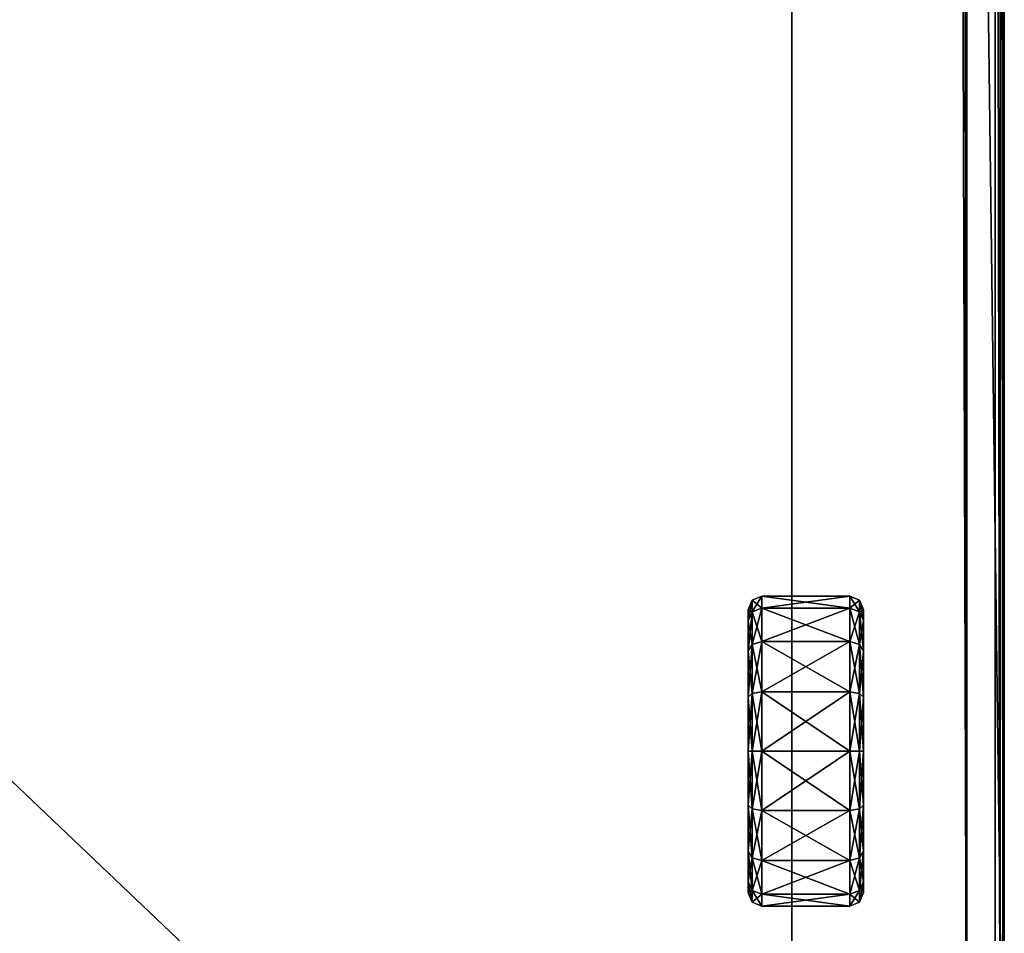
# Model space of a CAD drawing. Header units: centimetres. Extents: x -30.2 to 30.2, y -8.4 to 52.9.
# Tile 277 of 278: x 14 to 30.2, y 7.2 to 22.3. Entities that reach past the tile are written whole.
import ezdxf

# ---------------------------------------------------------------- set-up
doc = ezdxf.new("R2010")
doc.units = ezdxf.units.CM
doc.layers.add('RF461304_Body', color=7, linetype='Continuous', true_color=0x1c1cb1)

msp = doc.modelspace()

# ---------------------------------------------------------------- meshes
at = {"layer": 'RF461304_Body', "color": 213, "true_color": 0xc458e1}
mesh = msp.add_polyface(dxfattribs=at)
corners = [(-26.741, 48.346, 27.742), (26.666, 48.346, 27.742), (26.666, 48.797, 197.645), (-26.741, 48.797, 197.645), (-30.012, 52.871, 201.143), (30.011, 52.871, 201.143), (30.011, 52.871, 24.244), (29.393, 49.966, 24.244), (-29.468, 49.966, 24.244), (29.393, 49.966, 7.544), (29.542, 2.689, -0.249), (29.393, 49.966, -0.249), (29.476, 49.949, -0.249), (29.525, 49.9, -0.249), (29.542, 49.817, -0.249), (29.542, 2.689, 7.544), (29.542, 49.817, 7.544), (29.542, 49.817, 24.244), (-29.468, 49.966, 7.544), (-30.012, 52.871, 209.086), (30.011, 52.871, 209.086), (30.011, 52.722, 209.235), (-30.012, 52.722, 209.235), (-7.966, 2.326, 209.235), (30.011, 2.326, 209.235), (26.666, -2.495, 27.742), (-7.966, -2.495, 197.645), (26.666, -2.495, 197.645), (30.011, 52.805, 209.218), (29.525, 49.9, 24.244), (30.143, 52.805, 24.244), (30.16, 52.722, 24.244), (29.525, 49.9, 7.544), (-30.012, 52.805, 209.218), (30.011, 52.855, 209.169), (29.476, 49.949, 24.244), (30.094, 52.855, 24.244), (29.476, 49.949, 7.544)]
mesh.append_faces([[corners[k] for k in face] for face in [(10, 13, 14)]], dxfattribs={"vtx0": -1, "color": 213})
mesh.append_faces([[corners[k] for k in face] for face in [(10, 11, 12), (10, 12, 13)]], dxfattribs={"vtx0": -1, "vtx2": -1, "color": 213})
mesh.append_faces([[corners[k] for k in face] for face in [(0, 1, 2), (2, 3, 0), (4, 5, 6), (6, 7, 8), (8, 7, 9), (15, 16, 17), (18, 9, 11), (14, 16, 15), (19, 20, 5), (21, 22, 23), (23, 24, 21), (25, 1, 0), (26, 3, 2), (27, 2, 1), (22, 21, 28), (29, 30, 31), (31, 17, 29), (32, 29, 17), (17, 16, 32), (13, 32, 16), (16, 14, 13), (33, 28, 34), (34, 20, 19), (35, 36, 30), (30, 29, 35), (7, 6, 36), (36, 35, 7), (37, 35, 29), (29, 32, 37), (9, 7, 35), (35, 37, 9), (12, 37, 32), (32, 13, 12), (11, 9, 37), (37, 12, 11)]], dxfattribs={"vtx2": -1, "color": 213})
mesh = msp.add_polyface(dxfattribs=at)
corners = [(30.16, 2.326, 24.244), (30.16, 52.722, 24.244), (30.16, 52.722, 201.143), (30.16, 2.326, 201.143), (29.542, 49.817, 24.244), (30.16, 2.326, 209.086), (30.16, 52.722, 209.086), (30.011, 52.722, 209.235), (30.094, 52.722, 209.218), (30.085, 52.768, 209.218), (30.094, 2.326, 209.218), (30.011, 2.326, 209.235), (30.094, 52.855, 201.143), (30.094, 52.855, 24.244), (30.011, 52.871, 24.244), (30.011, 52.871, 201.143), (30.094, 52.855, 209.086), (30.011, 52.871, 209.086), (30.057, 52.796, 209.218), (30.011, 52.805, 209.218), (30.085, 52.84, 209.169), (30.011, 52.855, 209.169), (30.129, 52.796, 209.169), (30.143, 52.805, 209.086), (30.143, 52.722, 209.169), (30.143, 2.326, 209.169), (30.143, 52.805, 201.143), (30.143, 52.805, 24.244)]
mesh.append_faces([[corners[k] for k in face] for face in [(7, 8, 9), (7, 18, 19), (7, 9, 18)]], dxfattribs={"color": 213})
mesh.append_faces([[corners[k] for k in face] for face in [(0, 1, 2), (2, 3, 0), (4, 1, 0), (5, 3, 2), (2, 6, 5), (10, 8, 7), (7, 11, 10), (12, 13, 14), (14, 15, 12), (16, 12, 15), (15, 17, 16), (20, 21, 19), (19, 18, 20), (16, 17, 21), (21, 20, 16), (22, 20, 18), (18, 9, 22), (23, 16, 20), (20, 22, 23), (24, 22, 9), (9, 8, 24), (6, 23, 22), (22, 24, 6), (25, 24, 8), (8, 10, 25), (5, 6, 24), (24, 25, 5), (26, 27, 13), (13, 12, 26), (2, 1, 27), (27, 26, 2), (23, 26, 12), (12, 16, 23), (6, 2, 26), (26, 23, 6)]], dxfattribs={"vtx2": -1, "color": 213})
mesh = msp.add_polyface(dxfattribs=at)
corners = [(-30.16, 2.326, 24.244), (-30.16, 52.722, 24.244), (-29.616, 49.817, 24.244), (-29.616, 2.689, 24.244), (29.393, 49.966, 7.544), (-29.468, 49.966, 7.544), (-29.468, 49.966, 24.244), (-29.616, 49.817, 7.544), (-29.616, 2.689, 7.544), (-29.6, 49.9, -0.249), (-29.55, 49.949, -0.249), (-29.468, 49.966, -0.249), (-29.616, 49.817, -0.249), (-29.616, 2.689, -0.249), (29.393, 49.966, -0.249), (-30.012, 2.326, 209.235), (-7.966, 2.326, 209.235), (-30.012, 52.722, 209.235), (-30.16, 2.326, 201.143), (-30.16, 52.722, 201.143), (-30.16, 52.722, 209.086), (-30.16, 2.326, 209.086), (-26.741, -2.495, 27.742), (-26.741, 48.346, 27.742), (-26.741, 48.797, 197.645), (-26.741, -2.495, 197.645), (-7.966, -2.495, 197.645), (-29.55, 49.949, 7.544), (-29.55, 49.949, 24.244), (-30.094, 52.722, 209.218), (-30.094, 2.326, 209.218), (-30.144, 52.805, 24.244), (-29.6, 49.9, 24.244), (-29.6, 49.9, 7.544), (-30.144, 52.722, 209.169), (-30.144, 2.326, 209.169)]
mesh.append_faces([[corners[k] for k in face] for face in [(15, 16, 17), (25, 24, 26)]], dxfattribs={"color": 213})
mesh.append_faces([[corners[k] for k in face] for face in [(13, 11, 14)]], dxfattribs={"vtx0": -1, "vtx2": -1, "color": 213})
mesh.append_faces([[corners[k] for k in face] for face in [(12, 9, 11), (13, 12, 11)]], dxfattribs={"vtx1": -1, "vtx2": -1, "color": 213})
mesh.append_faces([[corners[k] for k in face] for face in [(0, 1, 2), (2, 3, 0), (4, 5, 6), (3, 2, 7), (7, 8, 3), (9, 10, 11), (1, 0, 18), (18, 19, 1), (14, 11, 5), (7, 12, 13), (13, 8, 7), (20, 19, 18), (18, 21, 20), (22, 23, 24), (27, 28, 6), (6, 5, 27), (29, 30, 15), (15, 17, 29), (10, 27, 5), (5, 11, 10), (31, 32, 2), (33, 32, 28), (28, 27, 33), (7, 2, 32), (32, 33, 7), (34, 35, 30), (30, 29, 34), (20, 21, 35), (35, 34, 20), (9, 33, 27), (27, 10, 9), (12, 7, 33), (33, 9, 12)]], dxfattribs={"vtx2": -1, "color": 213})
mesh = msp.add_polyface(dxfattribs=at)
corners = [(29.542, 2.689, 7.544), (29.542, -1.827, 7.544), (-29.616, -1.827, 7.544), (-7.966, -2.347, 209.235), (30.011, -2.347, 209.235), (30.011, 2.326, 209.235), (-7.966, 2.326, 209.235), (29.542, -1.827, 24.244), (29.542, 2.689, 24.244), (30.16, 2.326, 24.244), (-29.616, -1.827, 24.244), (30.011, -2.495, 24.244), (29.542, 2.689, -0.249), (-29.616, 2.689, -0.249), (29.393, 49.966, -0.249), (29.542, 49.817, 24.244), (29.542, 49.817, -0.249), (30.011, -2.495, 209.086), (-7.966, -2.495, 209.086), (-7.966, -2.495, 201.143), (30.011, -2.495, 201.143), (-9.612, -2.495, 207.43), (-9.612, -2.495, 202.073), (-9.612, 0.658, 207.43), (-9.612, 0.658, 202.073), (-26.741, -2.495, 27.742), (-30.012, -2.495, 24.244), (26.666, -2.495, 27.742), (-7.966, -2.495, 197.645), (26.666, -2.495, 197.645), (-26.741, 48.346, 27.742), (26.666, 48.797, 197.645), (26.666, 48.346, 27.742), (30.011, -2.429, 209.218), (-7.966, -2.429, 209.218), (30.011, -2.479, 209.169), (-7.966, -2.479, 209.169), (30.16, -2.347, 24.244), (30.143, -2.429, 24.244), (30.094, -2.479, 24.244)]
mesh.append_faces([[corners[k] for k in face] for face in [(7, 37, 38), (7, 38, 39), (7, 39, 11)]], dxfattribs={"color": 213})
mesh.append_faces([[corners[k] for k in face] for face in [(12, 13, 14)]], dxfattribs={"vtx1": -1, "vtx2": -1, "color": 213})
mesh.append_faces([[corners[k] for k in face] for face in [(0, 1, 2), (3, 4, 5), (5, 6, 3), (7, 8, 9), (10, 7, 11), (8, 7, 1), (1, 0, 8), (2, 1, 7), (9, 8, 15), (15, 8, 0), (13, 12, 0), (0, 12, 16), (17, 18, 19), (19, 20, 17), (18, 21, 22), (22, 19, 18), (21, 23, 24), (24, 22, 21), (25, 26, 11), (11, 27, 25), (19, 28, 29), (29, 20, 19), (20, 29, 27), (27, 11, 20), (30, 25, 27), (31, 29, 28), (32, 27, 29), (33, 4, 3), (3, 34, 33), (35, 33, 34), (34, 36, 35), (17, 35, 36), (36, 18, 17)]], dxfattribs={"vtx2": -1, "color": 213})
mesh = msp.add_polyface(dxfattribs=at)
corners = [(-29.616, -1.827, 7.544), (-29.616, 2.689, 7.544), (29.542, 2.689, 7.544), (30.011, -2.495, 24.244), (-30.012, -2.495, 24.244), (-29.616, -1.827, 24.244), (29.542, -1.827, 24.244), (-30.16, 2.326, 24.244), (-29.616, 2.689, 24.244), (-30.16, -2.347, 24.244), (-29.616, 2.689, -0.249), (-28.983, 0.658, 207.43), (-28.983, 0.658, 202.073), (-9.612, 0.658, 202.073), (-9.612, 0.658, 207.43), (-30.012, -2.347, 209.235), (-7.966, -2.347, 209.235), (-7.966, 2.326, 209.235), (-30.012, 2.326, 209.235), (-30.012, -2.495, 201.143), (-28.983, -2.495, 202.073), (-28.983, -2.495, 207.43), (-30.012, -2.495, 209.086), (-9.612, -2.495, 207.43), (-7.966, -2.495, 209.086), (-7.966, -2.495, 201.143), (-9.612, -2.495, 202.073), (-26.741, -2.495, 27.742), (-26.741, -2.495, 197.645), (-7.966, -2.495, 197.645), (-26.741, 48.797, 197.645), (-30.012, -2.429, 209.218), (-7.966, -2.429, 209.218), (-30.012, -2.479, 209.169), (-7.966, -2.479, 209.169), (-30.094, -2.479, 24.244), (-30.144, -2.429, 24.244)]
mesh.append_faces([[corners[k] for k in face] for face in [(5, 4, 35), (5, 35, 36), (5, 36, 9)]], dxfattribs={"color": 213})
mesh.append_faces([[corners[k] for k in face] for face in [(0, 1, 2), (3, 4, 5), (6, 5, 0), (7, 8, 5), (5, 9, 7), (5, 8, 1), (1, 0, 5), (2, 1, 10), (11, 12, 13), (13, 14, 11), (15, 16, 17), (17, 18, 15), (19, 20, 21), (21, 22, 19), (22, 21, 23), (23, 24, 22), (25, 26, 20), (20, 19, 25), (20, 12, 11), (11, 21, 20), (21, 11, 14), (14, 23, 21), (26, 13, 12), (12, 20, 26), (4, 27, 28), (28, 19, 4), (19, 28, 29), (29, 25, 19), (30, 28, 27), (16, 15, 31), (31, 32, 16), (32, 31, 33), (33, 34, 32), (34, 33, 22), (22, 24, 34)]], dxfattribs={"vtx2": -1, "color": 213})
at = {"layer": 'RF461304_Body', "color": 221, "true_color": 0xe5a6d7}
mesh = msp.add_polyface(dxfattribs=at)
corners = [(25.945, 10.216, 0.578), (25.945, 7.891, 0.578), (25.945, 8.068, 1.467), (25.945, 8.572, 2.222), (25.945, 9.326, 2.726), (25.945, 10.216, 2.903), (25.945, 11.105, 2.726), (25.945, 11.86, 2.222), (25.945, 12.364, 1.467), (25.945, 12.541, 0.578), (25.945, 12.364, -0.312), (25.945, 11.86, -1.066), (25.945, 11.105, -1.57), (25.945, 10.216, -1.747), (25.945, 9.326, -1.57), (25.945, 8.572, -1.066), (25.945, 8.068, -0.312), (26.011, 7.732, 0.578), (26.011, 7.921, 1.528), (26.011, 8.459, 2.334), (26.011, 9.265, 2.873), (26.011, 10.216, 3.062), (26.011, 11.166, 2.873), (26.011, 11.972, 2.334), (26.011, 12.51, 1.528), (26.011, 12.7, 0.578), (26.011, 12.51, -0.373), (26.011, 11.972, -1.179), (26.011, 11.166, -1.717), (26.011, 10.216, -1.906), (26.011, 9.265, -1.717), (26.011, 8.459, -1.179), (26.011, 7.921, -0.373), (26.17, 7.666, 0.578), (26.17, 7.86, 1.554), (26.17, 8.413, 2.381), (26.17, 9.24, 2.933), (26.17, 10.216, 3.128), (26.17, 11.191, 2.933), (26.17, 12.019, 2.381), (26.17, 12.571, 1.554), (26.17, 12.765, 0.578), (26.17, 12.571, -0.398), (26.17, 12.019, -1.225), (26.17, 11.191, -1.778), (26.17, 10.216, -1.972), (26.17, 9.24, -1.778), (26.17, 8.413, -1.225), (26.17, 7.86, -0.398), (27.62, 7.666, 0.578), (27.62, 7.86, 1.554), (27.62, 8.413, 2.381), (27.62, 9.24, 2.933), (27.62, 10.216, 3.128), (27.62, 11.191, 2.933), (27.62, 12.019, 2.381), (27.62, 12.571, 1.554), (27.62, 12.765, 0.578), (27.62, 12.571, -0.398), (27.62, 12.019, -1.225), (27.62, 11.191, -1.778), (27.62, 10.216, -1.972), (27.62, 9.24, -1.778), (27.62, 8.413, -1.225), (27.62, 7.86, -0.398), (27.779, 7.732, 0.578), (27.779, 7.921, 1.528), (27.779, 8.459, 2.334), (27.779, 9.265, 2.873), (27.779, 10.216, 3.062), (27.779, 11.166, 2.873), (27.779, 11.972, 2.334), (27.779, 12.51, 1.528), (27.779, 12.7, 0.578), (27.779, 12.51, -0.373), (27.779, 11.972, -1.179), (27.779, 11.166, -1.717), (27.779, 10.216, -1.906), (27.779, 9.265, -1.717), (27.779, 8.459, -1.179), (27.779, 7.921, -0.373), (27.845, 7.891, 0.578), (27.845, 8.068, 1.467), (27.845, 8.572, 2.222), (27.845, 9.326, 2.726), (27.845, 10.216, 2.903), (27.845, 11.105, 2.726), (27.845, 11.86, 2.222), (27.845, 12.364, 1.467), (27.845, 12.541, 0.578), (27.845, 12.364, -0.312), (27.845, 11.86, -1.066), (27.845, 11.105, -1.57), (27.845, 10.216, -1.747), (27.845, 9.326, -1.57), (27.845, 8.572, -1.066), (27.845, 8.068, -0.312), (27.845, 10.216, 0.578)]
mesh.append_faces([[corners[k] for k in face] for face in [(0, 1, 2), (0, 2, 3), (0, 3, 4), (0, 4, 5), (0, 5, 6), (0, 6, 7), (0, 7, 8), (0, 8, 9), (0, 9, 10), (0, 10, 11), (0, 11, 12), (0, 12, 13), (0, 13, 14), (0, 14, 15), (0, 15, 16), (0, 16, 1), (81, 97, 82), (82, 97, 83), (83, 97, 84), (84, 97, 85), (85, 97, 86), (86, 97, 87), (87, 97, 88), (88, 97, 89), (89, 97, 90), (90, 97, 91), (91, 97, 92), (92, 97, 93), (93, 97, 94), (94, 97, 95), (95, 97, 96), (96, 97, 81)]], dxfattribs={"color": 221})
mesh.append_faces([[corners[k] for k in face] for face in [(18, 2, 1), (1, 17, 18), (19, 3, 2), (2, 18, 19), (20, 4, 3), (3, 19, 20), (21, 5, 4), (4, 20, 21), (22, 6, 5), (5, 21, 22), (23, 7, 6), (6, 22, 23), (24, 8, 7), (7, 23, 24), (25, 9, 8), (8, 24, 25), (26, 10, 9), (9, 25, 26), (27, 11, 10), (10, 26, 27), (28, 12, 11), (11, 27, 28), (29, 13, 12), (12, 28, 29), (30, 14, 13), (13, 29, 30), (31, 15, 14), (14, 30, 31), (32, 16, 15), (15, 31, 32), (17, 1, 16), (16, 32, 17), (34, 18, 17), (17, 33, 34), (35, 19, 18), (18, 34, 35), (36, 20, 19), (19, 35, 36), (37, 21, 20), (20, 36, 37), (38, 22, 21), (21, 37, 38), (39, 23, 22), (22, 38, 39), (40, 24, 23), (23, 39, 40), (41, 25, 24), (24, 40, 41), (42, 26, 25), (25, 41, 42), (43, 27, 26), (26, 42, 43), (44, 28, 27), (27, 43, 44), (45, 29, 28), (28, 44, 45), (46, 30, 29), (29, 45, 46), (47, 31, 30), (30, 46, 47), (48, 32, 31), (31, 47, 48), (33, 17, 32), (32, 48, 33), (50, 34, 33), (33, 49, 50), (51, 35, 34), (34, 50, 51), (52, 36, 35), (35, 51, 52), (53, 37, 36), (36, 52, 53), (54, 38, 37), (37, 53, 54), (55, 39, 38), (38, 54, 55), (56, 40, 39), (39, 55, 56), (57, 41, 40), (40, 56, 57), (58, 42, 41), (41, 57, 58), (59, 43, 42), (42, 58, 59), (60, 44, 43), (43, 59, 60), (61, 45, 44), (44, 60, 61), (62, 46, 45), (45, 61, 62), (63, 47, 46), (46, 62, 63), (64, 48, 47), (47, 63, 64), (49, 33, 48), (48, 64, 49), (66, 50, 49), (49, 65, 66), (67, 51, 50), (50, 66, 67), (68, 52, 51), (51, 67, 68), (69, 53, 52), (52, 68, 69), (70, 54, 53), (53, 69, 70), (71, 55, 54), (54, 70, 71), (72, 56, 55), (55, 71, 72), (73, 57, 56), (56, 72, 73), (74, 58, 57), (57, 73, 74), (75, 59, 58), (58, 74, 75), (76, 60, 59), (59, 75, 76), (77, 61, 60), (60, 76, 77), (78, 62, 61), (61, 77, 78), (79, 63, 62), (62, 78, 79), (80, 64, 63), (63, 79, 80), (65, 49, 64), (64, 80, 65), (82, 66, 65), (65, 81, 82), (83, 67, 66), (66, 82, 83), (84, 68, 67), (67, 83, 84), (85, 69, 68), (68, 84, 85), (86, 70, 69), (69, 85, 86), (87, 71, 70), (70, 86, 87), (88, 72, 71), (71, 87, 88), (89, 73, 72), (72, 88, 89), (90, 74, 73), (73, 89, 90), (91, 75, 74), (74, 90, 91), (92, 76, 75), (75, 91, 92), (93, 77, 76), (76, 92, 93), (94, 78, 77), (77, 93, 94), (95, 79, 78), (78, 94, 95), (96, 80, 79), (79, 95, 96), (81, 65, 80), (80, 96, 81)]], dxfattribs={"vtx2": -1, "color": 221})

doc.saveas('drawing.dxf')
